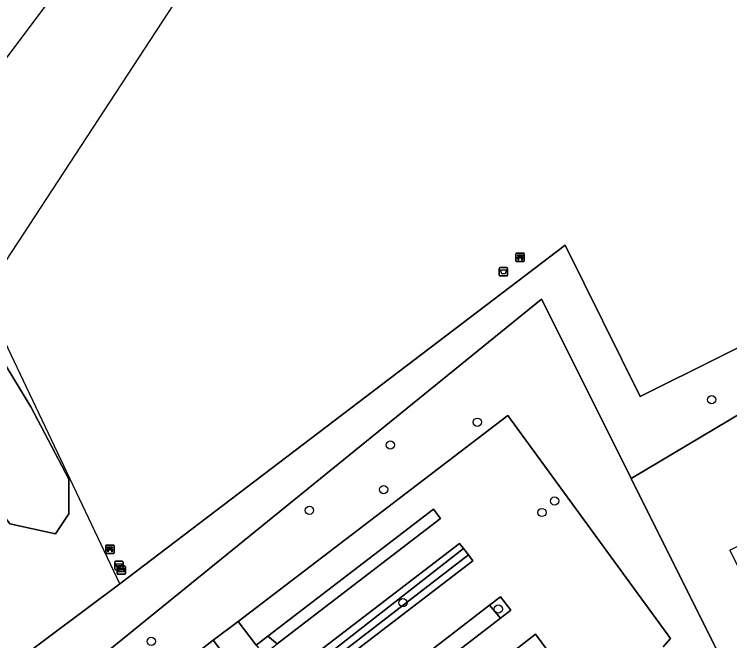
# Model space of a CAD drawing. Extents: x 159352 to 160617, y 385888 to 387323.
# Drawn here: x 159586.7 to 159671.7, y 386630 to 386704.3 of the extents above; entities that cross this region are included whole.
import ezdxf

# ---------------------------------------------------------------- set-up
doc = ezdxf.new("R2010")
doc.units = 0
for name, color, linetype in [('IMGEO_Afvalbak', 7, 'Continuous'), ('IMGEO_Bank', 7, 'Continuous'), ('IMGEO_Boom', 7, 'Continuous'), ('IMGEO_Gemengd_bos', 7, 'Continuous'), ('IMGEO_Grasland_agrarisch', 7, 'Continuous'), ('IMGEO_Groenvoorziening', 7, 'Continuous'), ('IMGEO_Hek', 7, 'Continuous'), ('IMGEO_Informatiebord', 7, 'Continuous'), ('IMGEO_Loofbos', 7, 'Continuous'), ('IMGEO_Voetpad_halfverhard', 7, 'Continuous')]:
    doc.layers.add(name, color=color, linetype=linetype)

msp = doc.modelspace()

# ---------------------------------------------------------------- linework, layer by layer
at = {"layer": 'IMGEO_Afvalbak'}
for p, q in [((159644.307, 386673.392), (159644.307, 386674.192)), ((159644.307, 386674.192), (159644.307, 386673.392)), ((159644.407, 386674.292), (159645.197, 386674.292)), ((159645.197, 386674.292), (159644.407, 386674.292)), ((159645.297, 386674.192), (159645.297, 386673.392)), ((159645.297, 386673.392), (159645.297, 386674.192)), ((159645.197, 386673.292), (159644.407, 386673.292)), ((159644.407, 386673.292), (159645.197, 386673.292)), ((159598.654, 386638.519), (159598.654, 386639.319)), ((159598.654, 386639.319), (159598.654, 386638.519)), ((159598.754, 386639.419), (159599.544, 386639.419)), ((159599.544, 386639.419), (159598.754, 386639.419)), ((159599.644, 386639.319), (159599.644, 386638.519)), ((159599.644, 386638.519), (159599.644, 386639.319)), ((159599.544, 386638.419), (159598.754, 386638.419)), ((159598.754, 386638.419), (159599.544, 386638.419))]:
    msp.add_line(p, q, dxfattribs=at)
for points in [[(159644.45, 386674.006), (159645.154, 386674.006), (159645.005, 386673.536), (159644.599, 386673.536), (159644.45, 386674.006)], [(159598.797, 386639.133), (159599.501, 386639.133), (159599.352, 386638.663), (159598.946, 386638.663), (159598.797, 386639.133)]]:
    msp.add_lwpolyline(points, dxfattribs=at)
for centre, start, end in [((159644.407, 386674.192), 90, 180), ((159644.407, 386674.192), 90, 180), ((159645.197, 386674.192), 0, 90), ((159645.197, 386674.192), 360, 90), ((159644.407, 386673.392), 180, 270), ((159644.407, 386673.392), 180, 270), ((159645.197, 386673.392), 270, 0), ((159645.197, 386673.392), 270, 0), ((159598.754, 386639.319), 90, 180), ((159598.754, 386639.319), 90, 180), ((159599.544, 386639.319), 0, 90), ((159599.544, 386639.319), 360, 90), ((159598.754, 386638.519), 180, 270), ((159598.754, 386638.519), 180, 270), ((159599.544, 386638.519), 270, 0), ((159599.544, 386638.519), 270, 0)]:
    msp.add_arc(centre, 0.1, start, end, dxfattribs=at)
at = {"layer": 'IMGEO_Bank'}
for p, q in [((159646.352, 386675.996), (159647.193, 386675.996)), ((159647.193, 386675.996), (159646.352, 386675.996)), ((159646.277, 386675.071), (159646.277, 386675.912)), ((159646.277, 386675.912), (159646.277, 386675.071)), ((159646.974, 386675.394), (159646.581, 386675.394)), ((159646.586, 386675.502), (159646.586, 386675.608)), ((159646.63, 386675.608), (159646.63, 386675.502)), ((159646.918, 386675.614), (159646.636, 386675.614)), ((159646.636, 386675.496), (159646.918, 386675.496)), ((159646.924, 386675.502), (159646.924, 386675.608)), ((159646.968, 386675.608), (159646.968, 386675.502)), ((159647.277, 386675.921), (159647.277, 386675.08)), ((159647.277, 386675.08), (159647.277, 386675.921)), ((159647.202, 386674.996), (159646.361, 386674.996)), ((159646.361, 386674.996), (159647.202, 386674.996)), ((159597.595, 386640.416), (159597.595, 386641.257)), ((159597.595, 386641.257), (159597.595, 386640.416)), ((159597.67, 386641.341), (159598.511, 386641.341)), ((159598.511, 386641.341), (159597.67, 386641.341)), ((159598.595, 386641.266), (159598.595, 386640.425)), ((159598.595, 386640.425), (159598.595, 386641.266)), ((159598.52, 386640.341), (159597.679, 386640.341)), ((159597.679, 386640.341), (159598.52, 386640.341)), ((159598.292, 386640.739), (159597.899, 386640.739)), ((159597.904, 386640.847), (159597.904, 386640.953)), ((159597.948, 386640.953), (159597.948, 386640.847)), ((159598.236, 386640.959), (159597.954, 386640.959)), ((159597.954, 386640.841), (159598.236, 386640.841)), ((159598.242, 386640.847), (159598.242, 386640.953)), ((159598.286, 386640.953), (159598.286, 386640.847))]:
    msp.add_line(p, q, dxfattribs=at)
for points in [[(159646.524, 386675.394), (159646.382, 386675.394), (159646.494, 386675.496), (159646.58, 386675.496)], [(159646.58, 386675.614), (159646.494, 386675.614), (159646.494, 386675.775), (159647.057, 386675.775), (159647.057, 386675.614), (159646.974, 386675.614)], [(159646.574, 386675.387), (159646.574, 386675.18), (159646.531, 386675.18), (159646.531, 386675.387)], [(159646.974, 386675.496), (159647.057, 386675.496), (159647.169, 386675.394), (159647.03, 386675.394)], [(159647.024, 386675.387), (159647.024, 386675.18), (159646.98, 386675.18), (159646.98, 386675.387)], [(159597.842, 386640.739), (159597.7, 386640.739), (159597.812, 386640.841), (159597.898, 386640.841)], [(159597.898, 386640.959), (159597.812, 386640.959), (159597.812, 386641.12), (159598.375, 386641.12), (159598.375, 386640.959), (159598.292, 386640.959)], [(159597.892, 386640.732), (159597.892, 386640.525), (159597.849, 386640.525), (159597.849, 386640.732)], [(159598.292, 386640.841), (159598.375, 386640.841), (159598.487, 386640.739), (159598.348, 386640.739)], [(159598.342, 386640.732), (159598.342, 386640.525), (159598.298, 386640.525), (159598.298, 386640.732)]]:
    msp.add_lwpolyline(points, dxfattribs=at)
for centre, radius, start, end in [((159646.355, 386675.918), 0.0779, 92.4484, 184.28452), ((159646.355, 386675.918), 0.0779, 92.4484, 184.28452), ((159647.199, 386675.918), 0.0779, 2.4484, 94.28452), ((159647.199, 386675.918), 0.0779, 2.4484, 94.28452), ((159646.524, 386675.387), 0.00671, 2.89567, 87.10433), ((159646.581, 386675.387), 0.00671, 92.89567, 177.10433), ((159646.579, 386675.607), 0.00671, 2.89567, 87.10433), ((159646.579, 386675.503), 0.00671, 272.89567, 357.10433), ((159646.636, 386675.607), 0.00671, 92.89567, 177.10433), ((159646.636, 386675.503), 0.00671, 182.89567, 267.10433), ((159646.918, 386675.607), 0.00671, 2.89567, 87.10433), ((159646.918, 386675.503), 0.00671, 272.89567, 357.10433), ((159646.975, 386675.607), 0.00671, 92.89567, 177.10433), ((159646.975, 386675.503), 0.00671, 182.89567, 267.10433), ((159646.973, 386675.387), 0.00671, 2.89567, 87.10433), ((159647.03, 386675.387), 0.00671, 92.89567, 177.10433), ((159646.355, 386675.074), 0.0779, 182.4484, 274.28452), ((159646.355, 386675.074), 0.0779, 182.4484, 274.28452), ((159647.199, 386675.074), 0.0779, 272.4484, 4.28452), ((159647.199, 386675.074), 0.0779, 272.4484, 4.28452), ((159597.673, 386641.263), 0.0779, 92.4484, 184.28452), ((159597.673, 386641.263), 0.0779, 92.4484, 184.28452), ((159598.517, 386641.263), 0.0779, 2.4484, 94.28452), ((159598.517, 386641.263), 0.0779, 2.4484, 94.28452), ((159597.673, 386640.419), 0.0779, 182.4484, 274.28452), ((159597.673, 386640.419), 0.0779, 182.4484, 274.28452), ((159597.842, 386640.732), 0.00671, 2.89567, 87.10433), ((159597.899, 386640.732), 0.00671, 92.89567, 177.10433), ((159597.897, 386640.952), 0.00671, 2.89567, 87.10433), ((159597.897, 386640.848), 0.00671, 272.89567, 357.10433), ((159597.954, 386640.952), 0.00671, 92.89567, 177.10433), ((159597.954, 386640.848), 0.00671, 182.89567, 267.10433), ((159598.236, 386640.952), 0.00671, 2.89567, 87.10433), ((159598.236, 386640.848), 0.00671, 272.89567, 357.10433), ((159598.293, 386640.952), 0.00671, 92.89567, 177.10433), ((159598.293, 386640.848), 0.00671, 182.89567, 267.10433), ((159598.291, 386640.732), 0.00671, 2.89567, 87.10433), ((159598.348, 386640.732), 0.00671, 92.89567, 177.10433), ((159598.517, 386640.419), 0.0779, 272.4484, 4.28452), ((159598.517, 386640.419), 0.0779, 272.4484, 4.28452)]:
    msp.add_arc(centre, radius, start, end, dxfattribs=at)
at = {"layer": 'IMGEO_Boom'}
for centre in [(159669.516, 386658.597), (159641.702, 386655.926), (159631.37, 386653.223), (159630.589, 386647.93), (159650.871, 386646.573), (159621.768, 386645.463), (159649.366, 386645.211), (159632.875, 386634.507), (159644.188, 386633.747), (159602.997, 386629.914)]:
    msp.add_circle(centre, 0.489, dxfattribs=at)
at = {"layer": 'IMGEO_Gemengd_bos'}
msp.add_lwpolyline([(159460.26, 386531.583), (159460.261, 386531.584), (159460.517, 386531.738), (159499.512, 386555.963), (159500, 386556.257), (159535.395, 386577.48), (159535.116, 386577.901), (159649.316, 386670.529), (159658.56, 386652.039), (159659.956, 386649.248), (159693.205, 386669.033), (159694.598, 386669.863), (159692.222, 386674.514), (159689.702, 386673.249), (159661.012, 386658.988), (159652.122, 386676.926), (159599.281, 386636.756), (159478.688, 386546.624), (159464.539, 386537.297)], close=True, dxfattribs=at)
for points in [[(159682.84, 386603.474), (159659.956, 386649.248), (159658.56, 386652.039), (159649.316, 386670.529), (159535.116, 386577.901)], [(159602.859, 386624.223), (159610.359, 386630.05), (159613.3, 386632.286), (159645.309, 386656.724), (159664.622, 386630.266), (159663.755, 386629.253)]]:
    msp.add_lwpolyline(points, dxfattribs=at)
at = {"layer": 'IMGEO_Grasland_agrarisch'}
msp.add_lwpolyline([(159627.547, 386754.968), (159608.055, 386728.939), (159464.539, 386537.297), (159478.688, 386546.624), (159599.281, 386636.756), (159652.122, 386676.926), (159661.012, 386658.988), (159689.702, 386673.249), (159688.522, 386675.55), (159687.868, 386676.828), (159663.594, 386724.195), (159655.339, 386740.448), (159655.303, 386740.519), (159652.444, 386739.208), (159650.776, 386742.844), (159653.49, 386744.089), (159645.696, 386759.433), (159639.986, 386757.997), (159627.547, 386754.968), (159627.547, 386754.968)], dxfattribs=at)
msp.add_lwpolyline([(159579.58, 386652.744), (159575.479, 386663.327), (159578.125, 386667.825), (159583.285, 386666.634), (159588.709, 386657.771), (159593.207, 386649.172), (159593.207, 386645.071), (159591.619, 386642.69), (159586.195, 386643.88)], close=True, dxfattribs=at)
at = {"layer": 'IMGEO_Groenvoorziening'}
for points in [[(159715.757, 386628.443), (159712.07, 386635.66), (159708.709, 386633.934), (159710.064, 386631.464), (159683.334, 386617.89), (159671.656, 386640.727), (159698.471, 386654.308), (159706.338, 386638.592), (159709.712, 386640.276), (159694.598, 386669.863), (159693.205, 386669.033), (159659.956, 386649.248), (159682.84, 386603.474), (159699.344, 386615.986), (159714.264, 386627.299)], [(159637.34, 386644.487), (159636.488, 386645.598), (159616.842, 386630.534), (159617.936, 386629.608)], [(159639.592, 386641.551), (159619.905, 386626.455), (159620.509, 386625.671), (159640.073, 386640.924)], [(159640.073, 386640.924), (159620.509, 386625.671), (159620.988, 386625.048), (159640.648, 386640.173)], [(159641.174, 386639.488), (159640.648, 386640.173), (159620.988, 386625.048), (159621.49, 386624.395)], [(159645.67, 386633.625), (159644.45, 386635.216), (159643.145, 386634.211), (159644.449, 386632.685)], [(159644.449, 386632.685), (159643.145, 386634.211), (159633.089, 386626.461), (159633.565, 386625.852), (159633.884, 386625.443), (159634.315, 386624.891)], [(159617.936, 386629.608), (159616.842, 386630.534), (159615.458, 386629.472), (159616.31, 386628.361)], [(159650.193, 386628.634), (159648.614, 386630.761), (159644.83, 386627.843), (159645.381, 386627.137), (159648.071, 386628.891), (159648.914, 386627.665)], [(159602.1, 386619.141), (159604.351, 386620.839), (159604.876, 386621.235), (159605.871, 386621.986), (159612.617, 386627.075), (159610.359, 386630.05), (159602.859, 386624.223), (159600.234, 386622.183), (159593.297, 386616.793), (159595.407, 386614.092), (159596.789, 386615.135), (159600.647, 386618.045)]]:
    msp.add_lwpolyline(points, close=True, dxfattribs=at)
for points in [[(159663.755, 386629.253), (159664.622, 386630.266), (159645.309, 386656.724), (159613.3, 386632.286), (159615.458, 386629.472), (159616.842, 386630.534), (159636.488, 386645.598), (159637.34, 386644.487), (159617.936, 386629.608)], [(159619.905, 386626.455), (159639.592, 386641.551), (159640.073, 386640.924), (159640.648, 386640.173), (159641.174, 386639.488), (159621.49, 386624.395)], [(159633.089, 386626.461), (159643.145, 386634.211), (159644.45, 386635.216), (159645.67, 386633.625), (159644.449, 386632.685), (159634.315, 386624.891)], [(159644.83, 386627.843), (159648.614, 386630.761), (159650.193, 386628.634)]]:
    msp.add_lwpolyline(points, dxfattribs=at)
at = {"layer": 'IMGEO_Hek'}
for points in [[(159582.991, 386670.928), (159639.986, 386757.997)], [(159689.702, 386673.249), (159661.012, 386658.988), (159652.122, 386676.926), (159599.281, 386636.756)], [(159599.281, 386636.756), (159582.991, 386670.928)], [(159500, 386556.257), (159535.395, 386577.48), (159535.116, 386577.901), (159649.316, 386670.529), (159658.56, 386652.039)], [(159658.56, 386652.039), (159659.956, 386649.248)]]:
    msp.add_lwpolyline(points, dxfattribs=at)
at = {"layer": 'IMGEO_Informatiebord'}
for p, q in [((159598.937, 386637.981), (159598.937, 386638.781)), ((159598.937, 386638.781), (159598.937, 386637.981)), ((159599.037, 386638.881), (159599.827, 386638.881)), ((159599.827, 386638.881), (159599.037, 386638.881)), ((159599.927, 386638.781), (159599.927, 386637.981)), ((159599.927, 386637.981), (159599.927, 386638.781)), ((159599.827, 386637.881), (159599.037, 386637.881)), ((159599.037, 386637.881), (159599.827, 386637.881))]:
    msp.add_line(p, q, dxfattribs=at)
for points in [[(159599.038, 386638.613), (159599.826, 386638.613), (159599.826, 386638.149), (159599.038, 386638.149), (159599.038, 386638.613)], [(159599.103, 386638.548), (159599.103, 386638.214), (159599.761, 386638.214), (159599.761, 386638.548), (159599.103, 386638.548)]]:
    msp.add_lwpolyline(points, dxfattribs=at)
for centre, start, end in [((159599.037, 386638.781), 90, 180), ((159599.037, 386638.781), 90, 180), ((159599.827, 386638.781), 0, 90), ((159599.827, 386638.781), 360, 90), ((159599.037, 386637.981), 180, 270), ((159599.037, 386637.981), 180, 270), ((159599.827, 386637.981), 270, 0), ((159599.827, 386637.981), 270, 0)]:
    msp.add_arc(centre, 0.1, start, end, dxfattribs=at)
at = {"layer": 'IMGEO_Loofbos'}
msp.add_lwpolyline([(159575.479, 386663.327), (159579.58, 386652.744), (159586.195, 386643.88), (159591.619, 386642.69), (159593.207, 386645.071), (159593.207, 386649.172), (159588.709, 386657.771), (159583.285, 386666.634), (159578.125, 386667.825)], close=True, dxfattribs=at)
at = {"layer": 'IMGEO_Voetpad_halfverhard'}
msp.add_lwpolyline([(159615.458, 386629.472), (159613.3, 386632.286), (159610.359, 386630.05), (159612.617, 386627.075)], dxfattribs=at)

doc.saveas('drawing.dxf')
